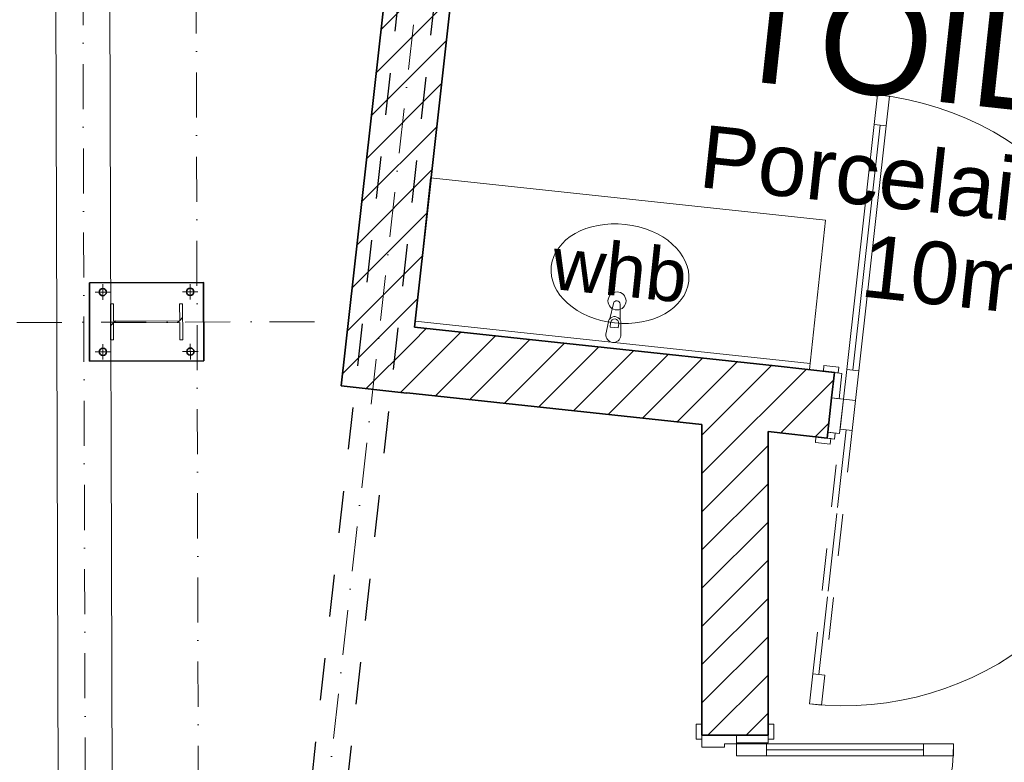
# Model space of a CAD drawing. Header units: millimetres. Extents: x -115474967 to 444143, y -74377 to 241828222.
# Tile 558 of 590: x 204167 to 207444, y 332842 to 335314. Entities that reach past the tile are written whole.
import ezdxf

# ---------------------------------------------------------------- set-up
doc = ezdxf.new("R2010")
doc.units = ezdxf.units.MM
doc.header["$MEASUREMENT"] = 0
for name, pattern in [('Dashed', [280, 140, -140]), ('Dot & Dashed', [280, 150, -60, 0, -70]), ('Hidden Line copy', [230, 150, -80])]:
    doc.linetypes.add(name, pattern=pattern)
for name, color, linetype, lineweight in [('0_Pen_No__1', 7, 'Continuous', 30), ('A_BEAMS_Pen_No__2', 7, 'Continuous', 20), ('A_BEAMS_Pen_No__6', 7, 'Continuous', 5), ('A_COLUMNS_Pen_No__3', 7, 'Continuous', 15), ('A_WALL LOAD_Pen_No__1', 7, 'Continuous', 30), ('A_WALL LOAD_Pen_No__3', 7, 'Continuous', 15), ('A_WALL LOAD_Pen_No__6', 7, 'Continuous', 5), ('B_FURN LOOSE_Pen_No__6', 7, 'Continuous', 5), ('C-GRID _Pen_No__5', 7, 'Continuous', 5), ('C_TEXT GA_Pen_No__6', 7, 'Continuous', 5), ('SEWER LINE_Pen_No__5', 7, 'Continuous', 5), ('SEWER LINE_Pen_No__6', 7, 'Continuous', 5)]:
    doc.layers.add(name, color=color, linetype=linetype, lineweight=lineweight)
for name, color, linetype in [('A_BEAMS', 7, 'Continuous'), ('A_COLUMNS', 7, 'Continuous'), ('B_FURN LOOSE', 7, 'Continuous')]:
    doc.layers.add(name, color=color, linetype=linetype)
for name, color, linetype, lineweight, true_color in [('A_BEAMS_Pen_No__7', 7, 'Continuous', 5, 0x3f3f3f), ('A_COLUMNS_Pen_No__7', 7, 'Continuous', 5, 0x3f3f3f), ('A_WALL LOAD_Pen_No__7', 7, 'Continuous', 5, 0x3f3f3f), ('SEWER LINE_Pen_No__7', 7, 'Continuous', 5, 0x3f3f3f)]:
    doc.layers.add(name, color=color, linetype=linetype, lineweight=lineweight, true_color=true_color)
doc.styles.add('GENERATED_STYLE_4', font='txt.shx')
pattern_1 = [(45, (-139724, 252382.34), (-63.63961, 63.63961), [])]

# ---------------------------------------------------------------- blocks, each defined once
blk = doc.blocks.new('IPE Column 20[101]', base_point=(344313.5, 81925.7))
at = {"layer": 'A_COLUMNS_Pen_No__7', "linetype": 'Continuous', "lineweight": 5, "true_color": 0x9f07ff}
h = blk.add_hatch(dxfattribs=at)
h.set_pattern_fill('STEEL', color=190, style=0, pattern_type=2)
h.set_pattern_definition([(45, (0, 0), (-159.09903, 159.09903), []), (45, (-53.03, 53.03), (-159.09903, 159.09903), [])])
h.paths.add_polyline_path([(344433.7, 81866.1), (344433.4, 81986.1), (344423.6, 81986.1), (344423.7, 81929.2), (344203.3, 81928.5), (344203.2, 81985.4), (344193.4, 81985.4), (344193.7, 81865.4), (344203.5, 81865.4), (344203.4, 81922.3), (344423.8, 81923), (344423.9, 81866.1)])
at = {"layer": 'A_COLUMNS_Pen_No__3', "color": 30, "linetype": 'Continuous', "lineweight": 15}
for p, q in [((344203.2, 81985.4), (344193.4, 81985.4)), ((344193.4, 81985.4), (344193.7, 81865.4)), ((344203.3, 81928.5), (344203.2, 81985.4)), ((344433.4, 81986.1), (344423.6, 81986.1)), ((344423.6, 81986.1), (344423.7, 81929.2)), ((344433.7, 81866.1), (344433.4, 81986.1)), ((344423.7, 81929.2), (344203.3, 81928.5)), ((344203.4, 81922.3), (344423.8, 81923)), ((344203.5, 81865.4), (344203.4, 81922.3)), ((344423.8, 81923), (344423.9, 81866.1)), ((344193.7, 81865.4), (344203.5, 81865.4)), ((344423.9, 81866.1), (344433.7, 81866.1))]:
    blk.add_line(p, q, dxfattribs=at)
blk = doc.blocks.new('HEA Beam 20[108]', base_point=(344096, 85024.1))
at = {"layer": 'A_BEAMS_Pen_No__6', "color": 7, "linetype": 'Continuous', "lineweight": 5}
for p, q in [((344006, 85023.9), (344019.6, 80285.1)), ((344199.6, 80285.6), (344186, 85024.4))]:
    blk.add_line(p, q, dxfattribs=at)
at = {"layer": 'A_BEAMS_Pen_No__7', "color": 190, "linetype": 'Dot & Dashed', "lineweight": 5, "true_color": 0x9f07ff}
blk.add_line((344096, 85024.1), (344123.2, 75546.6), dxfattribs=at)
blk = doc.blocks.new('Multi-Basin Counter 24[110]', base_point=(345862.1, 81837.5))
at = {"layer": 'B_FURN LOOSE_Pen_No__6', "color": 7, "linetype": 'Continuous', "lineweight": 5}
for p, q in [((345258.2, 82405.3), (345204.8, 81908.2)), ((346573, 82264), (345258.2, 82405.3)), ((346573, 82264), (346519.5, 81766.8)), ((346521.7, 81786.7), (345206.9, 81928)), ((345856.1, 81908.5), (345857.7, 81923.2)), ((345884.7, 81920.3), (345883.1, 81905.6)), ((346519.5, 81766.8), (345204.8, 81908.2)), ((345883.1, 81905.6), (345856.1, 81908.5))]:
    blk.add_line(p, q, dxfattribs=at)
at = {"layer": 'B_FURN LOOSE_Pen_No__6', "color": 7, "linetype": 'Continuous', "lineweight": 5, "flags": 128}
blk.add_lwpolyline([(345891.8, 81879.6), (345892.3, 81921.7, 0.12102), (345890.1, 81931.5), (345889.2, 81984.9, 0.882566), (345867.1, 81987.2), (345854.8, 81935.3, 0.12102), (345850.6, 81926.2), (345842.1, 81884.9, 1)], format="xyb", close=True, dxfattribs=at)
at = {"layer": 'B_FURN LOOSE_Pen_No__6', "color": 7, "linetype": 'Continuous', "lineweight": 5}
blk.add_circle((345879.1, 81995.5), 30, dxfattribs=at)
for centre, radius, start, end in [((345871.2, 81922.1), 21.1, 26.6357, 141.0937), ((345871.2, 81921.8), 13.6, 353.8647, 173.8647)]:
    blk.add_arc(centre, radius, start, end, dxfattribs=at)
blk.add_ellipse((345888.9, 82086.1), major_axis=(-228.7, 24.6), ratio=0.717391, dxfattribs=at)

msp = doc.modelspace()

# ---------------------------------------------------------------- hatches: boundary and pattern name
at = {"layer": 'A_WALL LOAD_Pen_No__7', "linetype": 'Continuous', "lineweight": 5, "true_color": 0x9f07ff}
h = msp.add_hatch(dxfattribs=at)
h.set_pattern_fill('HATCH__BRICK', color=190, style=0, pattern_type=2)
h.set_pattern_definition(pattern_1)
h.paths.add_polyline_path([(205596.85019, 337302.11718), (205237.52392, 334095.28722), (205456.15572, 334070.78946), (205815.48198, 337277.61943)])
h = msp.add_hatch(dxfattribs=at)
h.set_pattern_fill('HATCH__BRICK', color=190, style=0, pattern_type=2)
h.set_pattern_definition(pattern_1)
h.paths.add_polyline_path([(206681.95755, 334161.38643), (205480.77488, 334290.50477), (205456.27688, 334071.87076), (206657.96745, 333942.69783)])
h = msp.add_hatch(dxfattribs=at)
h.set_pattern_fill('HATCH__BRICK', color=190, style=0, pattern_type=2)
h.set_pattern_definition(pattern_1)
h.paths.add_polyline_path([(206681.95756, 334161.38644), (206657.96745, 333942.69783), (206854.14535, 333920.74393), (206878.6124, 334139.37916)])
h = msp.add_hatch(dxfattribs=at)
h.set_pattern_fill('HATCH__BRICK', color=190, style=0, pattern_type=2)
h.set_pattern_definition(pattern_1)
h.paths.add_polyline_path([(206657.96741, 333942.69787), (206437.96745, 333966.34622), (206437.96745, 332931.97259), (206657.96741, 332931.97259)])

# ---------------------------------------------------------------- linework, layer by layer
at = {"layer": '0_Pen_No__1', "color": 214, "linetype": 'Continuous', "lineweight": 35, "flags": 128}
msp.add_lwpolyline([(204399.17687, 334437.53872), (204399.92217, 334177.53979), (204779.92061, 334178.62907), (204779.17531, 334438.62801)], close=True, dxfattribs=at)
at = {"layer": '0_Pen_No__1', "color": 214, "linetype": 'Continuous', "lineweight": 35}
for centre in [(204443.82284, 334407.17901), (204734.70413, 334408.01283), (204444.39335, 334208.15497), (204735.27464, 334208.98879)]:
    msp.add_circle(centre, 12, dxfattribs=at)
at = {"layer": 'A_BEAMS_Pen_No__2', "color": 1, "linetype": 'Dashed', "lineweight": 25}
for p, q in [((204332.21935, 325535.53092), (205681.26681, 337649.71147)), ((204449.50327, 325522.38913), (205800.52051, 337636.34906))]:
    msp.add_line(p, q, dxfattribs=at)
at = {"layer": 'A_WALL LOAD_Pen_No__1', "color": 214, "linetype": 'Continuous', "lineweight": 35}
for p, q in [((206878.61239, 334139.37917), (206841.84192, 334143.49408)), ((206878.61239, 334139.37917), (206841.84192, 334143.49408)), ((206878.61239, 334139.37917), (206841.84192, 334143.49408)), ((206869.15921, 334054.90646), (206878.61239, 334139.37917)), ((206869.15921, 334054.90646), (206878.61239, 334139.37917)), ((206869.15921, 334054.90646), (206878.61239, 334139.37917)), ((206856.36962, 333940.61987), (206869.15921, 334054.90646)), ((206856.36962, 333940.61987), (206869.15921, 334054.90646)), ((206856.36962, 333940.61987), (206869.15921, 334054.90646)), ((206854.14534, 333920.74394), (206856.36962, 333940.61987)), ((206854.14534, 333920.74394), (206856.36962, 333940.61987)), ((206854.14534, 333920.74394), (206856.36962, 333940.61987)), ((206854.14534, 333920.74394), (206856.36962, 333940.61987)), ((206854.14534, 333920.74394), (206856.36962, 333940.61987)), ((206854.14534, 333920.74394), (206817.37487, 333924.85885)), ((206854.14534, 333920.74394), (206817.37487, 333924.85885)), ((206854.14534, 333920.74394), (206817.37487, 333924.85885)), ((206437.96745, 332931.97257), (206437.96745, 332968.97257)), ((206437.96745, 332931.97257), (206437.96745, 332968.97257)), ((206437.96745, 332931.97257), (206437.96745, 332968.97257)), ((206657.96745, 332931.97257), (206657.96745, 332968.97257)), ((206657.96745, 332931.97257), (206657.96745, 332968.97257)), ((206657.96745, 332931.97257), (206657.96745, 332968.97257)), ((206437.96745, 332931.97257), (206552.96745, 332931.97257)), ((206437.96745, 332931.97257), (206552.96745, 332931.97257)), ((206437.96745, 332931.97257), (206552.96745, 332931.97257)), ((206552.96745, 332931.97257), (206657.96745, 332931.97257)), ((206552.96745, 332931.97257), (206657.96745, 332931.97257)), ((206552.96745, 332931.97257), (206657.96745, 332931.97257))]:
    msp.add_line(p, q, dxfattribs=at)
for points in [[(205596.85019, 337302.11718), (205237.52392, 334095.28722)], [(205480.77488, 334290.50477), (205628.19185, 335606.13683)], [(206681.95755, 334161.38643), (205480.77488, 334290.50477)], [(206878.61238, 334139.37917), (206681.95755, 334161.38643)], [(205237.52392, 334095.28722), (205456.15572, 334070.78946)], [(205456.27688, 334071.87076), (206437.96745, 333966.34622)], [(206437.96745, 333966.34622), (206437.96745, 332931.97256)], [(206657.96745, 333942.69783), (206854.14535, 333920.74394)], [(206657.96745, 332931.97252), (206657.96745, 333942.69783)]]:
    msp.add_lwpolyline(points, dxfattribs=at)
at = {"layer": 'A_WALL LOAD_Pen_No__3', "color": 30, "linetype": 'Continuous', "lineweight": 15}
for p, q in [((206841.84192, 334143.49408), (206843.95498, 334162.37621)), ((206843.95498, 334162.37621), (206893.64481, 334156.81552)), ((206891.53175, 334137.93339), (206841.84192, 334143.49408)), ((206869.15921, 334054.90646), (206878.61239, 334139.37917)), ((206878.61239, 334139.37917), (206903.4573, 334136.59882)), ((206893.64481, 334156.81552), (206891.53175, 334137.93339)), ((206903.4573, 334136.59882), (206894.00412, 334052.12612)), ((206894.00412, 334052.12612), (206869.15921, 334054.90646)), ((206854.14534, 333920.74394), (206856.36962, 333940.61987)), ((206856.36962, 333940.61987), (206881.21453, 333937.83952)), ((206881.21453, 333937.83952), (206878.99025, 333917.96359)), ((206815.2618, 333905.97672), (206817.37487, 333924.85885)), ((206864.95163, 333900.41602), (206815.2618, 333905.97672)), ((206817.37487, 333924.85885), (206867.06469, 333919.29816)), ((206878.99025, 333917.96359), (206854.14534, 333920.74394)), ((206867.06469, 333919.29816), (206864.95163, 333900.41602)), ((206437.96745, 332968.97257), (206418.96745, 332968.97257)), ((206418.96745, 332968.97257), (206418.96745, 332918.97257)), ((206437.96745, 332918.97257), (206437.96745, 332968.97257)), ((206676.96745, 332968.97257), (206657.96745, 332968.97257)), ((206657.96745, 332968.97257), (206657.96745, 332918.97257)), ((206676.96745, 332918.97257), (206676.96745, 332968.97257)), ((206418.96745, 332918.97257), (206437.96745, 332918.97257)), ((206657.96745, 332931.97257), (206552.96745, 332931.97257)), ((206552.96745, 332931.97257), (206552.96745, 332906.97257)), ((206657.96745, 332906.97257), (206657.96745, 332931.97257)), ((206657.96745, 332918.97257), (206676.96745, 332918.97257)), ((206552.96745, 332906.97257), (206657.96745, 332906.97257))]:
    msp.add_line(p, q, dxfattribs=at)
for centre, radius, start, end in [((206908.91107, 334050.45791), 1020, 353.61470529, 83.61470529), ((206908.91107, 334050.45791), 1020, 263.61470529, 353.61470529), ((206552.96745, 332903.97257), 722, 270, 0)]:
    msp.add_arc(centre, radius, start, end, dxfattribs=at)
at = {"layer": 'A_WALL LOAD_Pen_No__6', "color": 7, "linetype": 'Continuous', "lineweight": 5}
for p, q in [((207022.34922, 335064.13033), (207011.22783, 334964.75068)), ((207062.10108, 335059.68178), (207022.34922, 335064.13033)), ((207050.97969, 334960.30213), (207062.10108, 335059.68178)), ((207031.10376, 334962.52641), (206939.90839, 334147.61328)), ((207011.22783, 334964.75068), (207050.97969, 334960.30213)), ((206920.03246, 334149.83756), (206908.91107, 334050.45791)), ((206959.78432, 334145.389), (206920.03246, 334149.83756)), ((206948.66293, 334046.00935), (206959.78432, 334145.389)), ((206856.36962, 333940.61987), (206869.15921, 334054.90646)), ((206869.15921, 334054.90646), (206908.91107, 334050.45791)), ((206908.91107, 334050.45791), (206896.12148, 333936.17131)), ((206908.91107, 334050.45791), (206948.66293, 334046.00935)), ((206896.12148, 333936.17131), (206856.36962, 333940.61987)), ((206552.96745, 332931.97257), (206437.96745, 332931.97257)), ((206437.96745, 332931.97257), (206437.96745, 332891.97257)), ((206552.96745, 332903.97257), (206552.96745, 332931.97257)), ((206437.96745, 332891.97257), (206512.96745, 332891.97257)), ((206512.96745, 332891.97257), (206512.96745, 332903.97257)), ((206512.96745, 332903.97257), (206552.96745, 332903.97257)), ((206652.96745, 332903.97257), (206552.96745, 332903.97257)), ((206552.96745, 332903.97257), (206552.96745, 332863.97257)), ((206652.96745, 332863.97257), (206652.96745, 332903.97257)), ((207174.96745, 332883.97257), (206652.96745, 332883.97257)), ((207274.96745, 332903.97257), (207174.96745, 332903.97257)), ((207174.96745, 332903.97257), (207174.96745, 332863.97257)), ((207274.96745, 332863.97257), (207274.96745, 332903.97257)), ((206552.96745, 332863.97257), (206652.96745, 332863.97257)), ((207174.96745, 332863.97257), (207274.96745, 332863.97257))]:
    msp.add_line(p, q, dxfattribs=at)
at = {"layer": 'A_WALL LOAD_Pen_No__6', "color": 7, "linetype": 'Dashed', "lineweight": 5}
for p, q in [((206897.78968, 333951.07826), (206908.91107, 334050.45791)), ((206908.91107, 334050.45791), (206948.66293, 334046.00935)), ((206948.66293, 334046.00935), (206937.54154, 333946.6297)), ((206826.47024, 333133.94086), (206917.66561, 333948.85398)), ((206937.54154, 333946.6297), (206897.78968, 333951.07826)), ((206795.47292, 333036.78548), (206806.59431, 333136.16513)), ((206806.59431, 333136.16513), (206846.34617, 333131.71658)), ((206846.34617, 333131.71658), (206835.22478, 333032.33693)), ((206835.22478, 333032.33693), (206795.47292, 333036.78548))]:
    msp.add_line(p, q, dxfattribs=at)
at = {"layer": 'A_WALL LOAD_Pen_No__6', "color": 7, "linetype": 'Continuous', "lineweight": 5}
for points in [[(207011.22783, 334964.75068), (206920.03246, 334149.83756), (206939.90839, 334147.61328), (207031.10376, 334962.52641)], [(207031.10376, 334962.52641), (206939.90839, 334147.61328), (206959.78432, 334145.389), (207050.97969, 334960.30213)], [(207174.96745, 332903.97257), (206652.96745, 332903.97257), (206652.96745, 332883.97257), (207174.96745, 332883.97257)], [(207174.96745, 332883.97257), (206652.96745, 332883.97257), (206652.96745, 332863.97257), (207174.96745, 332863.97257)]]:
    msp.add_lwpolyline(points, close=True, dxfattribs=at)
at = {"layer": 'A_WALL LOAD_Pen_No__6', "color": 7, "linetype": 'Dashed', "lineweight": 5}
for points in [[(206806.59431, 333136.16513), (206897.78968, 333951.07826), (206917.66561, 333948.85398), (206826.47024, 333133.94086)], [(206826.47024, 333133.94086), (206917.66561, 333948.85398), (206937.54154, 333946.6297), (206846.34617, 333131.71658)]]:
    msp.add_lwpolyline(points, close=True, dxfattribs=at)
at = {"layer": 'C-GRID _Pen_No__5', "color": 4, "linetype": 'Dot & Dashed', "lineweight": 5}
for p, q in [((204739.93335, 341019.9185), (204791.55041, 321430.53623)), ((206101.88868, 340864.11897), (204062.80302, 322666.17013))]:
    msp.add_line(p, q, dxfattribs=at)
at = {"layer": 'SEWER LINE_Pen_No__5', "color": 4, "linetype": 'Dot & Dashed', "lineweight": 5}
msp.add_line((205148.20466, 334308.42788), (199895.34455, 334295.94876), dxfattribs=at)
at = {"layer": 'SEWER LINE_Pen_No__7', "color": 190, "linetype": 'Hidden Line copy', "lineweight": 5, "true_color": 0x9f07ff}
for p, q in [((204443.78336, 334432.95069), (204443.92343, 334381.40737)), ((204734.59585, 334433.78432), (204734.75129, 334382.24104)), ((204418.05123, 334407.10513), (204469.59432, 334407.31399)), ((204760.47574, 334408.08671), (204708.9323, 334408.00007)), ((204444.50162, 334182.38348), (204444.34619, 334233.92676)), ((204735.31412, 334183.21711), (204735.17405, 334234.76043)), ((204418.62174, 334208.08109), (204470.16518, 334208.16773)), ((204761.04625, 334209.06267), (204709.50316, 334208.8538))]:
    msp.add_line(p, q, dxfattribs=at)

# ---------------------------------------------------------------- block references
at = {"layer": 'A_BEAMS', "color": 5, "linetype": 'Continuous', "lineweight": 5}
msp.add_blockref('HEA Beam 20[108]', (204372.04757, 337406.46814), dxfattribs=at)
at = {"layer": 'A_COLUMNS', "color": 5, "linetype": 'Continuous', "lineweight": 5}
msp.add_blockref('IPE Column 20[101]', (204589.54874, 334308.0839), dxfattribs=at)
at = {"layer": 'B_FURN LOOSE', "color": 5, "linetype": 'Continuous', "lineweight": 5}
msp.add_blockref('Multi-Basin Counter 24[110]', (206138.15109, 334219.84164), dxfattribs=at)

# ---------------------------------------------------------------- texts
at = {"layer": 'C_TEXT GA_Pen_No__6', "color": 7, "linetype": 'Continuous', "lineweight": 5, "insert": (207372.76153, 335117.74971), "char_height": 350, "width": 3948.0644195, "attachment_point": 5, "rotation": 353.81071561, "line_spacing_factor": 0.874038, "style": 'GENERATED_STYLE_4'}
msp.add_mtext("\\A1;{\\pqc;\\fArial|b0|i0|c0|p34;VISITOR'S TOILET\\P\\pqc;\\fArial|b0|i0|c0|p34;\\C214;\\H0.595238x;Porcelain tiles\\P\\pqc;\\fArial|b0|i0|c0|p34;10m²}", dxfattribs=at)
at = {"layer": 'SEWER LINE_Pen_No__6', "color": 7, "linetype": 'Continuous', "lineweight": 5, "insert": (206164.34855, 334480.59663), "char_height": 175, "attachment_point": 5, "rotation": 353.98547597, "style": 'GENERATED_STYLE_4'}
msp.add_mtext('\\A1;{\\pqc;\\fArial|b0|i0|c0|p34;whb}', dxfattribs=at)

doc.saveas('drawing.dxf')
